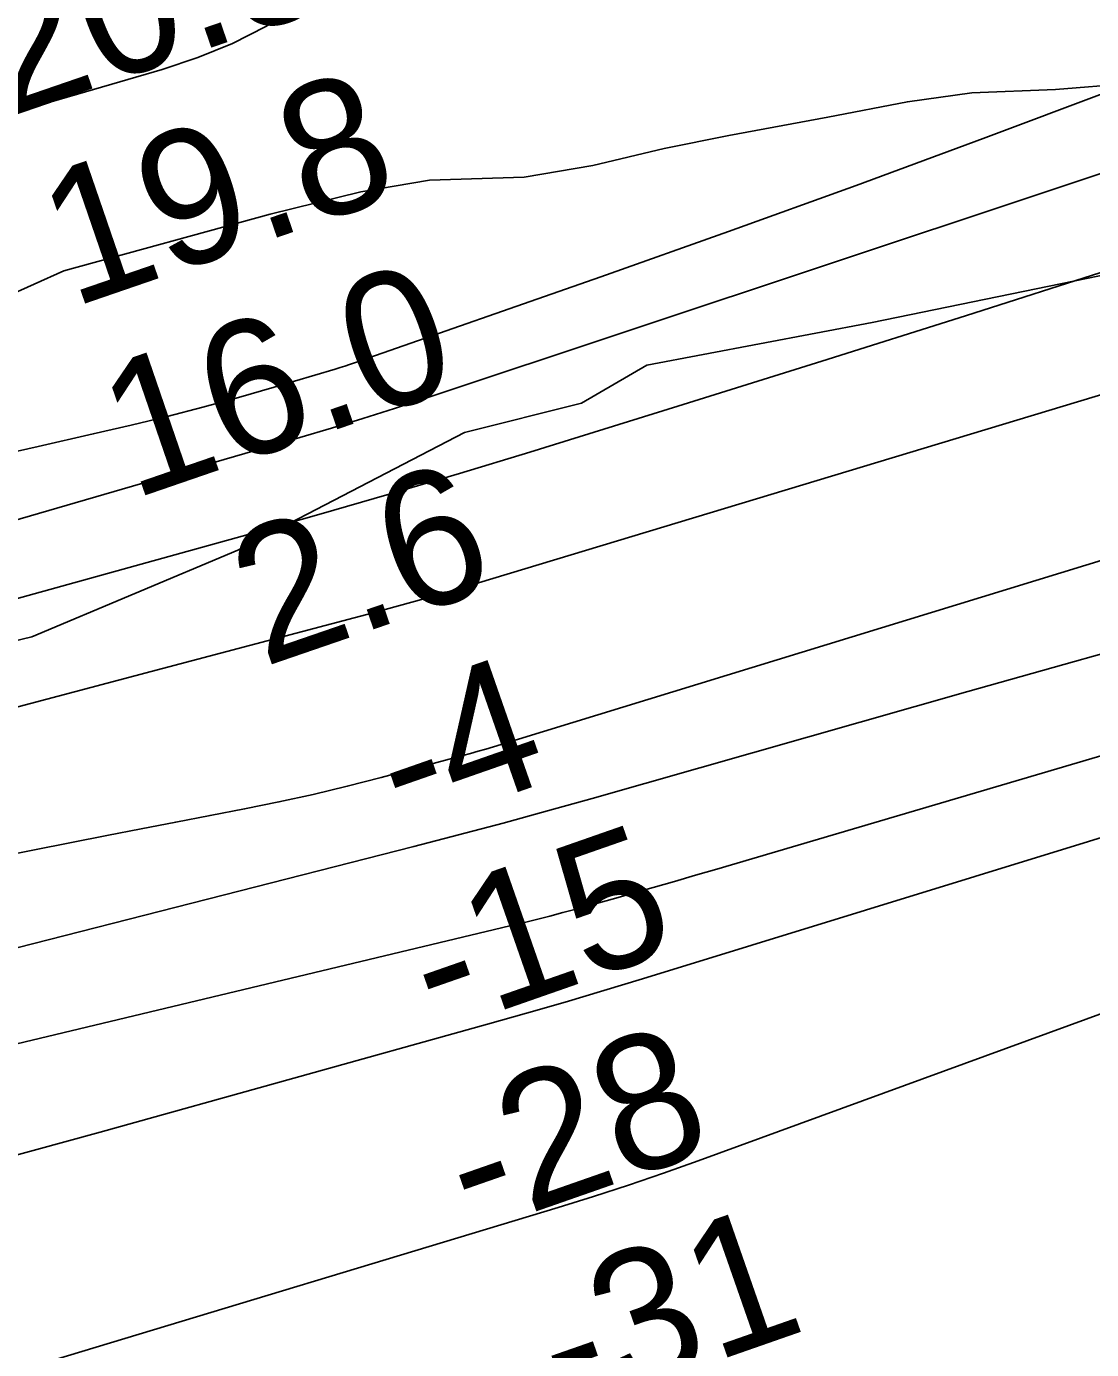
# Model space of a CAD drawing. Extents: x 3508733 to 3546731, y 546897 to 572481.
# Drawn here: x 3537743 to 3538273, y 564655 to 565313 of the extents above; entities that cross this region are included whole.
import ezdxf

# ---------------------------------------------------------------- set-up
doc = ezdxf.new("R2010")
doc.units = 0
for name, color, linetype in [('V-RIVR-EDGE', 7, 'Continuous'), ('V-RIVR-RANG', 7, 'Continuous'), ('V-SITE-VEGE', 7, 'Continuous'), ('V-TOPO-DPTH', 7, 'Continuous'), ('V-TOPO-MINR', 7, 'Continuous'), ('V-TOPO-WATR', 7, 'Continuous')]:
    doc.layers.add(name, color=color, linetype=linetype)

msp = doc.modelspace()

# ---------------------------------------------------------------- linework, layer by layer
at = {"layer": 'V-RIVR-EDGE'}
msp.add_lwpolyline([(3538402.11, 565214.64), (3538163.63, 565165.59), (3538051.45, 565144.43), (3538018.93, 565125.51), (3537960.69, 565110.95), (3537847.8, 565052.41), (3537745.37, 565009.16), (3537659.53, 564988.54)], dxfattribs=at)
at = {"layer": 'V-SITE-VEGE'}
msp.add_lwpolyline([(3538291.83, 565284.52), (3538254.95, 565281.51), (3538213.31, 565279.92), (3538181.19, 565275.49), (3538141.53, 565267.74), (3538092.3, 565258.73), (3538060.16, 565252.26), (3538024.58, 565243.77), (3537990.4, 565238.01), (3537943.3, 565236.47), (3537909.12, 565230.71), (3537863.96, 565219.6), (3537761.29, 565191.38), (3537716.72, 565171.4)], dxfattribs=at)
at = {"layer": 'V-TOPO-DPTH'}
for points in [[(3539037.96, 565492.22), (3538940.79, 565460.23), (3538843.64, 565428.16), (3538746.54, 565395.98), (3538649.46, 565363.72), (3537941.4, 565127.96), (3537925.79, 565122.86), (3537910.14, 565117.88), (3537894.43, 565113.09), (3537878.69, 565108.42), (3537697.71, 565055.82), (3537591.36, 565025.25), (3537484.89, 564995.11), (3537378.24, 564965.59), (3537271.48, 564936.5), (3536750.16, 564796.09)], [(3536808.86, 564730.84), (3537531.59, 564920.03), (3537599.89, 564937.94), (3537668.19, 564955.88), (3537736.46, 564973.89), (3537804.73, 564991.93), (3537914.59, 565021.01), (3537927.9, 565024.61), (3537941.18, 565028.3), (3537954.43, 565032.13), (3537967.65, 565036.04), (3538351.03, 565151.83), (3538506.42, 565198.82), (3538661.79, 565245.86), (3538817.14, 565293), (3538972.46, 565340.2), (3539245.85, 565423.37)], [(3536808.86, 564730.84), (3537531.59, 564920.03), (3537599.89, 564937.94), (3537668.19, 564955.88), (3537736.46, 564973.89), (3537804.73, 564991.93), (3537914.59, 565021.01), (3537927.9, 565024.61), (3537941.18, 565028.3), (3537954.43, 565032.13), (3537967.65, 565036.04), (3538351.03, 565151.83), (3538506.42, 565198.82), (3538661.79, 565245.86), (3538817.14, 565293), (3538972.46, 565340.2), (3539245.85, 565423.37)], [(3536795.59, 564519.39), (3537313.92, 564642.52), (3537430.68, 564670.98), (3537547.2, 564700.33), (3537663.38, 564731.03), (3537779.32, 564762.64), (3537972.16, 564816.41), (3537991.48, 564821.88), (3538010.78, 564827.45), (3538030.02, 564833.18), (3538049.24, 564839.01), (3538325.73, 564924.09), (3538483.05, 564972.9), (3538640.22, 565022.21), (3538797.15, 565072.25), (3538953.93, 565122.78), (3539317.32, 565240.84)], [(3536795.59, 564519.39), (3537313.92, 564642.52), (3537430.68, 564670.98), (3537547.2, 564700.33), (3537663.38, 564731.03), (3537779.32, 564762.64), (3537972.16, 564816.41), (3537991.48, 564821.88), (3538010.78, 564827.45), (3538030.02, 564833.18), (3538049.24, 564839.01), (3538325.73, 564924.09), (3538483.05, 564972.9), (3538640.22, 565022.21), (3538797.15, 565072.25), (3538953.93, 565122.78), (3539317.32, 565240.84)], [(3539036.04, 565098.45), (3538077.01, 564748.52), (3538059.7, 564742.37), (3538042.31, 564736.41), (3538024.83, 564730.75), (3538007.29, 564725.28), (3537755.94, 564649.28), (3537612.44, 564606.8), (3537468.63, 564565.42), (3537324.34, 564525.71), (3537179.75, 564487.12), (3536796.09, 564387.08)], [(3539036.04, 565098.45), (3538077.01, 564748.52), (3538059.7, 564742.37), (3538042.31, 564736.41), (3538024.83, 564730.75), (3538007.29, 564725.28), (3537755.94, 564649.28), (3537612.44, 564606.8), (3537468.63, 564565.42), (3537324.34, 564525.71), (3537179.75, 564487.12), (3536796.09, 564387.08)], [(3538326.89, 565014.51), (3538211.21, 564981.93), (3538024.22, 564928.78), (3538002.09, 564922.58), (3537979.93, 564916.51), (3537957.72, 564910.62), (3537935.47, 564904.84), (3537730.03, 564852.41), (3537644.73, 564831.51), (3537559.17, 564811.72), (3537473.26, 564793.59), (3537387.09, 564776.56), (3537335.65, 564766.91), (3537275.04, 564755.46), (3537214.45, 564743.91), (3537153.89, 564732.19), (3537093.35, 564720.37), (3537032.95, 564707.9), (3536972.73, 564694.67)], [(3538326.89, 565014.51), (3538211.21, 564981.93), (3538024.22, 564928.78), (3538002.09, 564922.58), (3537979.93, 564916.51), (3537957.72, 564910.62), (3537935.47, 564904.84), (3537730.03, 564852.41), (3537644.73, 564831.51), (3537559.17, 564811.72), (3537473.26, 564793.59), (3537387.09, 564776.56), (3537335.65, 564766.91), (3537275.04, 564755.46), (3537214.45, 564743.91), (3537153.89, 564732.19), (3537093.35, 564720.37), (3537032.95, 564707.9), (3536972.73, 564694.67)]]:
    msp.add_lwpolyline(points, dxfattribs=at)
at = {"layer": 'V-TOPO-MINR'}
for points in [[(3539232.88, 565503.24), (3538352.99, 565215.05), (3538281.59, 565191.86), (3538210.11, 565168.91), (3538138.52, 565146.32), (3538066.85, 565123.96), (3537993.17, 565101.18), (3537958.24, 565090.55), (3537923.24, 565080.13), (3537888.15, 565070.02), (3537853.01, 565060.11), (3537326.82, 564914.35), (3537219.51, 564884.69), (3537112.18, 564855.1), (3537004.83, 564825.62), (3536897.45, 564796.21)], [(3539037.96, 565492.22), (3538940.79, 565460.23), (3538843.64, 565428.16), (3538746.54, 565395.98), (3538649.46, 565363.72), (3537941.4, 565127.96), (3537925.79, 565122.86), (3537910.14, 565117.88), (3537894.43, 565113.09), (3537878.69, 565108.42), (3537697.71, 565055.82), (3537591.36, 565025.25), (3537484.89, 564995.11), (3537378.24, 564965.59), (3537271.48, 564936.5), (3536750.16, 564796.09)], [(3537926.97, 565353.62), (3537878.02, 565322.31), (3537861.83, 565312.91), (3537845.2, 565304.48), (3537827.9, 565297.51), (3537810.17, 565291.52), (3537606.09, 565232.2), (3537485.94, 565197.42), (3537365.74, 565162.8), (3537245.47, 565128.44), (3537125.15, 565094.24), (3536690.85, 564971.3), (3536660.39, 564962.67), (3536629.94, 564954.03), (3536599.49, 564945.37), (3536569.04, 564936.7), (3536313.04, 564863.73), (3536175.22, 564824.91), (3536037.25, 564786.66), (3535899.05, 564749.25), (3535760.69, 564712.42), (3535534.97, 564653.07)], [(3538282.07, 565280.89), (3538218.9, 565257.18), (3538155.6, 565233.81), (3538092.12, 565210.95), (3538028.52, 565188.42), (3537905.88, 565145.53), (3537903.5, 565144.71), (3537901.11, 565143.92), (3537898.71, 565143.17), (3537896.3, 565142.43), (3537865.87, 565133.39), (3537848.19, 565128.32), (3537830.46, 565123.46), (3537812.65, 565118.91), (3537794.78, 565114.58), (3537775.83, 565110.17), (3537748.43, 565103.89), (3537720.99, 565097.74)], [(3539022.99, 565272.94), (3538925.5, 565244.64), (3538828.21, 565215.67), (3538731.05, 565186.25), (3537975.07, 564954.51), (3537971.3, 564953.37), (3537967.52, 564952.27), (3537963.73, 564951.2), (3537959.94, 564950.15), (3537919.19, 564939.17), (3537902.29, 564934.82), (3537885.34, 564930.74), (3537868.3, 564927.04), (3537851.2, 564923.61), (3537834.06, 564920.35), (3537816.92, 564917.06), (3537799.79, 564913.73), (3537782.67, 564910.37), (3537547.96, 564863.98), (3537413.77, 564836.15), (3537279.97, 564806.66), (3537146.74, 564774.68), (3537013.89, 564741.03), (3536759.37, 564674.04)], [(3539317.32, 565240.84), (3538953.93, 565122.78), (3538797.15, 565072.25), (3538640.22, 565022.21), (3538483.05, 564972.9), (3538325.73, 564924.09), (3538049.24, 564839.01), (3538030.02, 564833.18), (3538010.78, 564827.45), (3537991.48, 564821.88), (3537972.16, 564816.41), (3537779.32, 564762.64), (3537663.38, 564731.03), (3537547.2, 564700.33), (3537430.68, 564670.98), (3537313.92, 564642.52), (3536795.59, 564519.39)], [(3539052.15, 565180.74), (3538952.67, 565150.07), (3538853.02, 565119.97), (3538753.25, 565090.24), (3538086.31, 564893.62), (3538075.75, 564890.53), (3538065.19, 564887.47), (3538054.62, 564884.44), (3538044.04, 564881.44), (3538035.97, 564879.17), (3538029.41, 564877.34), (3538022.85, 564875.53), (3538016.28, 564873.75), (3538009.7, 564871.99), (3538003.11, 564870.27), (3537996.52, 564868.58), (3537989.91, 564866.94), (3537983.3, 564865.33), (3537472.23, 564743.23), (3537347.38, 564714.26), (3537222.29, 564686.39), (3537096.85, 564660.16), (3536971.17, 564635.03)], [(3539036.04, 565098.45), (3538077.01, 564748.52), (3538059.7, 564742.37), (3538042.31, 564736.41), (3538024.83, 564730.75), (3538007.29, 564725.28), (3537755.94, 564649.28), (3537612.44, 564606.8), (3537468.63, 564565.42), (3537324.34, 564525.71), (3537179.75, 564487.12), (3536796.09, 564387.08)], [(3538326.89, 565014.51), (3538211.21, 564981.93), (3538024.22, 564928.78), (3538002.09, 564922.58), (3537979.93, 564916.51), (3537957.72, 564910.62), (3537935.47, 564904.84), (3537730.03, 564852.41), (3537644.73, 564831.51), (3537559.17, 564811.72), (3537473.26, 564793.59), (3537387.09, 564776.56), (3537335.65, 564766.91), (3537275.04, 564755.46), (3537214.45, 564743.91), (3537153.89, 564732.19), (3537093.35, 564720.37), (3537032.95, 564707.9), (3536972.73, 564694.67)]]:
    msp.add_lwpolyline(points, dxfattribs=at)
at = {"layer": 'V-TOPO-WATR'}
msp.add_lwpolyline([(3539245.85, 565423.37), (3538972.46, 565340.2), (3538817.14, 565293), (3538661.79, 565245.86), (3538506.42, 565198.82), (3538351.03, 565151.83), (3537967.65, 565036.04), (3537954.43, 565032.13), (3537941.18, 565028.3), (3537927.9, 565024.61), (3537914.59, 565021.01), (3537804.73, 564991.93), (3537736.46, 564973.89), (3537668.19, 564955.88), (3537599.89, 564937.94), (3537531.59, 564920.03), (3536808.86, 564730.84)], dxfattribs=at)

# ---------------------------------------------------------------- texts
at = {"layer": 'V-RIVR-RANG'}
for s, rotation, p in [('20.5', 18.96833, (3537732.63, 565267.33)), ('19.8', 18.96833, (3537765.37, 565172.84)), ('16.0', 18.96833, (3537795.36, 565077.41)), ('2.6', 18.96833, (3537860.54, 564994.07)), ('-4', 19.25369, (3537929.69, 564911.84)), ('-15', 19.25369, (3537946.24, 564811.69)), ('-28', 19.25369, (3537964.04, 564711.99)), ('-31', 19.25369, (3538009.98, 564622.11))]:
    msp.add_text(s, height=67, rotation=rotation, dxfattribs=at).set_placement(p)

doc.saveas('drawing.dxf')
